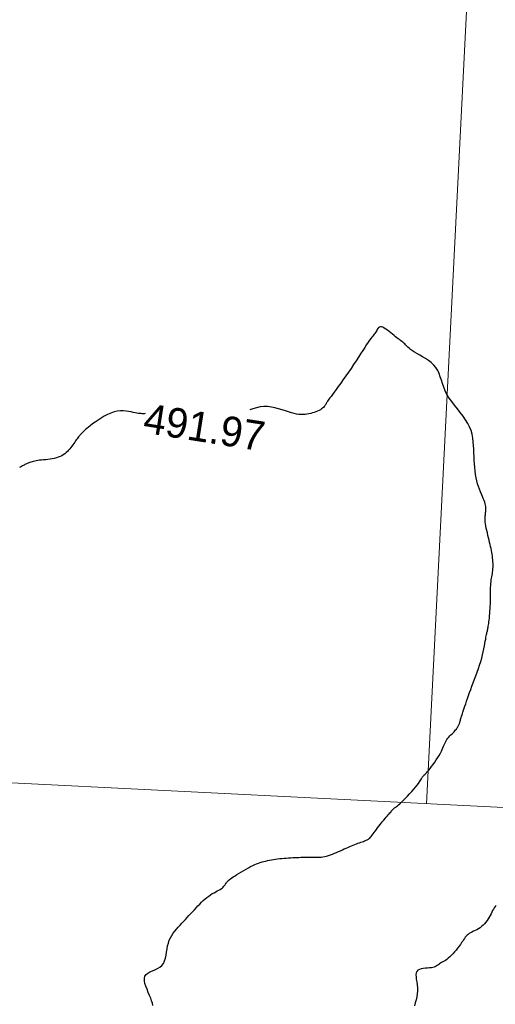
# Model space of a CAD drawing. Header units: millimetres. Extents: x 32690613 to 32693367, y 5343692 to 5344708.
# Tile 468 of 656: x 32692811 to 32692827, y 5344193 to 5344226. Entities that reach past the tile are written whole.
import ezdxf
from ezdxf.enums import TextEntityAlignment as Align

# ---------------------------------------------------------------- set-up
doc = ezdxf.new("R2010")
doc.units = ezdxf.units.MM
doc.header["$LTSCALE"] = 20
doc.layers.get('0').update_dxf_attribs({"lineweight": 18})
doc.layers.get('Defpoints').update_dxf_attribs({"color": 11, "lineweight": 18})
doc.layers.add('02-DGM_HL_492.00', color=82, linetype='Continuous')

# ---------------------------------------------------------------- blocks, each defined once
blk = doc.blocks.new('A$C78070446')
for p, q in [((4470129.583, 5343033.451), (4470100.946, 5342714.261)), ((4469482.471, 5342769.75), (4470232.054, 5342702.499))]:
    blk.add_line(p, q)

msp = doc.modelspace()

# ---------------------------------------------------------------- linework, layer by layer
at = {"layer": '02-DGM_HL_492.00', "elevation": 492, "flags": 128}
for points in [[(32692815.314, 5344193.16), (32692815.295, 5344193.236), (32692815.27, 5344193.319), (32692815.239, 5344193.408), (32692815.201, 5344193.503), (32692815.159, 5344193.604), (32692815.116, 5344193.706), (32692815.078, 5344193.808), (32692815.047, 5344193.906), (32692815.029, 5344193.997), (32692815.026, 5344194.08), (32692815.044, 5344194.15), (32692815.084, 5344194.207), (32692815.143, 5344194.253), (32692815.215, 5344194.292), (32692815.297, 5344194.327), (32692815.383, 5344194.362), (32692815.468, 5344194.402), (32692815.546, 5344194.448), (32692815.613, 5344194.506), (32692815.666, 5344194.578), (32692815.705, 5344194.662), (32692815.734, 5344194.756), (32692815.756, 5344194.856), (32692815.774, 5344194.96), (32692815.791, 5344195.064), (32692815.81, 5344195.167), (32692815.834, 5344195.265), (32692815.865, 5344195.357), (32692815.904, 5344195.442), (32692815.949, 5344195.521), (32692815.998, 5344195.595), (32692816.052, 5344195.666), (32692816.109, 5344195.734), (32692816.168, 5344195.8), (32692816.228, 5344195.865), (32692816.288, 5344195.93), (32692816.348, 5344195.994), (32692816.408, 5344196.059), (32692816.468, 5344196.124), (32692816.528, 5344196.189), (32692816.588, 5344196.254), (32692816.648, 5344196.319), (32692816.708, 5344196.384), (32692816.768, 5344196.449), (32692816.828, 5344196.513), (32692816.888, 5344196.576), (32692816.948, 5344196.636), (32692817.008, 5344196.695), (32692817.069, 5344196.75), (32692817.129, 5344196.801), (32692817.19, 5344196.847), (32692817.251, 5344196.889), (32692817.311, 5344196.926), (32692817.37, 5344196.959), (32692817.426, 5344196.99), (32692817.48, 5344197.018), (32692817.53, 5344197.044), (32692817.576, 5344197.07), (32692817.616, 5344197.096), (32692817.65, 5344197.122), (32692817.679, 5344197.148), (32692817.704, 5344197.175), (32692817.725, 5344197.201), (32692817.743, 5344197.226), (32692817.759, 5344197.251), (32692817.774, 5344197.275), (32692817.789, 5344197.297), (32692817.804, 5344197.318), (32692817.821, 5344197.338), (32692817.84, 5344197.358), (32692817.864, 5344197.378), (32692817.892, 5344197.401), (32692817.926, 5344197.426), (32692817.968, 5344197.455), (32692818.017, 5344197.489), (32692818.076, 5344197.527), (32692818.142, 5344197.569), (32692818.214, 5344197.614), (32692818.29, 5344197.661), (32692818.369, 5344197.708), (32692818.448, 5344197.754), (32692818.526, 5344197.797), (32692818.601, 5344197.837), (32692818.673, 5344197.872), (32692818.74, 5344197.903), (32692818.804, 5344197.93), (32692818.866, 5344197.954), (32692818.927, 5344197.975), (32692818.987, 5344197.993), (32692819.047, 5344198.009), (32692819.108, 5344198.025), (32692819.171, 5344198.039), (32692819.236, 5344198.052), (32692819.302, 5344198.065), (32692819.37, 5344198.077), (32692819.439, 5344198.087), (32692819.509, 5344198.097), (32692819.581, 5344198.106), (32692819.654, 5344198.114), (32692819.728, 5344198.12), (32692819.802, 5344198.126), (32692819.877, 5344198.131), (32692819.95, 5344198.135), (32692820.023, 5344198.139), (32692820.093, 5344198.142), (32692820.161, 5344198.145), (32692820.225, 5344198.147), (32692820.285, 5344198.15), (32692820.343, 5344198.152), (32692820.397, 5344198.154), (32692820.45, 5344198.155), (32692820.501, 5344198.156), (32692820.551, 5344198.156), (32692820.6, 5344198.156), (32692820.65, 5344198.155), (32692820.701, 5344198.153), (32692820.753, 5344198.152), (32692820.806, 5344198.15), (32692820.86, 5344198.15), (32692820.916, 5344198.152), (32692820.973, 5344198.156), (32692821.032, 5344198.164), (32692821.093, 5344198.175), (32692821.156, 5344198.19), (32692821.221, 5344198.21), (32692821.287, 5344198.232), (32692821.354, 5344198.258), (32692821.421, 5344198.285), (32692821.488, 5344198.313), (32692821.556, 5344198.343), (32692821.622, 5344198.372), (32692821.687, 5344198.401), (32692821.751, 5344198.43), (32692821.814, 5344198.458), (32692821.876, 5344198.485), (32692821.936, 5344198.511), (32692821.995, 5344198.535), (32692822.052, 5344198.559), (32692822.107, 5344198.581), (32692822.161, 5344198.602), (32692822.213, 5344198.622), (32692822.263, 5344198.64), (32692822.31, 5344198.657), (32692822.353, 5344198.672), (32692822.394, 5344198.687), (32692822.431, 5344198.7), (32692822.464, 5344198.712), (32692822.493, 5344198.723), (32692822.518, 5344198.735), (32692822.541, 5344198.747), (32692822.563, 5344198.761), (32692822.585, 5344198.777), (32692822.607, 5344198.798), (32692822.63, 5344198.824), (32692822.657, 5344198.855), (32692822.686, 5344198.892), (32692822.719, 5344198.935), (32692822.755, 5344198.983), (32692822.793, 5344199.034), (32692822.832, 5344199.088), (32692822.873, 5344199.143), (32692822.915, 5344199.198), (32692822.958, 5344199.253), (32692823, 5344199.306), (32692823.042, 5344199.357), (32692823.084, 5344199.405), (32692823.124, 5344199.452), (32692823.162, 5344199.495), (32692823.198, 5344199.537), (32692823.231, 5344199.575), (32692823.261, 5344199.61), (32692823.288, 5344199.643), (32692823.312, 5344199.672), (32692823.333, 5344199.699), (32692823.352, 5344199.723), (32692823.37, 5344199.744), (32692823.387, 5344199.764), (32692823.404, 5344199.781), (32692823.421, 5344199.797), (32692823.439, 5344199.811), (32692823.458, 5344199.825), (32692823.481, 5344199.84), (32692823.508, 5344199.859), (32692823.539, 5344199.883), (32692823.577, 5344199.913), (32692823.621, 5344199.952), (32692823.674, 5344200.001), (32692823.735, 5344200.061), (32692823.802, 5344200.129), (32692823.874, 5344200.204), (32692823.947, 5344200.283), (32692824.019, 5344200.363), (32692824.088, 5344200.441), (32692824.151, 5344200.514), (32692824.204, 5344200.58), (32692824.248, 5344200.638), (32692824.282, 5344200.686), (32692824.308, 5344200.727), (32692824.328, 5344200.761), (32692824.344, 5344200.79), (32692824.357, 5344200.815), (32692824.368, 5344200.836), (32692824.381, 5344200.856), (32692824.395, 5344200.874), (32692824.412, 5344200.892), (32692824.432, 5344200.912), (32692824.456, 5344200.935), (32692824.483, 5344200.962), (32692824.515, 5344200.995), (32692824.551, 5344201.034), (32692824.593, 5344201.083), (32692824.639, 5344201.14), (32692824.689, 5344201.205), (32692824.742, 5344201.276), (32692824.796, 5344201.352), (32692824.848, 5344201.429), (32692824.898, 5344201.506), (32692824.944, 5344201.581), (32692824.985, 5344201.652), (32692825.018, 5344201.719), (32692825.046, 5344201.78), (32692825.07, 5344201.836), (32692825.091, 5344201.889), (32692825.111, 5344201.938), (32692825.13, 5344201.984), (32692825.151, 5344202.029), (32692825.176, 5344202.072), (32692825.204, 5344202.115), (32692825.235, 5344202.156), (32692825.27, 5344202.196), (32692825.305, 5344202.235), (32692825.341, 5344202.273), (32692825.377, 5344202.31), (32692825.412, 5344202.344), (32692825.444, 5344202.377), (32692825.472, 5344202.408), (32692825.498, 5344202.438), (32692825.521, 5344202.466), (32692825.541, 5344202.492), (32692825.558, 5344202.517), (32692825.573, 5344202.54), (32692825.587, 5344202.563), (32692825.598, 5344202.585), (32692825.608, 5344202.606), (32692825.616, 5344202.626), (32692825.624, 5344202.647), (32692825.631, 5344202.667), (32692825.637, 5344202.689), (32692825.644, 5344202.712), (32692825.651, 5344202.736), (32692825.658, 5344202.762), (32692825.666, 5344202.79), (32692825.676, 5344202.821), (32692825.687, 5344202.856), (32692825.699, 5344202.895), (32692825.712, 5344202.938), (32692825.728, 5344202.986), (32692825.745, 5344203.04), (32692825.764, 5344203.1), (32692825.785, 5344203.166), (32692825.809, 5344203.239), (32692825.835, 5344203.319), (32692825.863, 5344203.404), (32692825.894, 5344203.495), (32692825.928, 5344203.592), (32692825.964, 5344203.693), (32692826.003, 5344203.8), (32692826.045, 5344203.911), (32692826.089, 5344204.025), (32692826.133, 5344204.143), (32692826.178, 5344204.262), (32692826.222, 5344204.382), (32692826.265, 5344204.502), (32692826.304, 5344204.621), (32692826.341, 5344204.738), (32692826.373, 5344204.853), (32692826.401, 5344204.964), (32692826.426, 5344205.07), (32692826.447, 5344205.17), (32692826.466, 5344205.264), (32692826.482, 5344205.35), (32692826.495, 5344205.427), (32692826.508, 5344205.496), (32692826.518, 5344205.554), (32692826.528, 5344205.603), (32692826.537, 5344205.644), (32692826.545, 5344205.68), (32692826.552, 5344205.712), (32692826.558, 5344205.74), (32692826.565, 5344205.768), (32692826.571, 5344205.796), (32692826.578, 5344205.825), (32692826.584, 5344205.857), (32692826.591, 5344205.893), (32692826.597, 5344205.931), (32692826.604, 5344205.974), (32692826.611, 5344206.022), (32692826.617, 5344206.076), (32692826.625, 5344206.136), (32692826.632, 5344206.202), (32692826.639, 5344206.273), (32692826.646, 5344206.35), (32692826.652, 5344206.43), (32692826.658, 5344206.512), (32692826.663, 5344206.596), (32692826.667, 5344206.681), (32692826.67, 5344206.766), (32692826.672, 5344206.849), (32692826.673, 5344206.93), (32692826.673, 5344207.009), (32692826.673, 5344207.086), (32692826.674, 5344207.161), (32692826.675, 5344207.232), (32692826.678, 5344207.3), (32692826.682, 5344207.365), (32692826.689, 5344207.426), (32692826.697, 5344207.484), (32692826.706, 5344207.539), (32692826.715, 5344207.593), (32692826.725, 5344207.646), (32692826.734, 5344207.698), (32692826.742, 5344207.751), (32692826.749, 5344207.805), (32692826.753, 5344207.861), (32692826.756, 5344207.919), (32692826.757, 5344207.978), (32692826.756, 5344208.038), (32692826.753, 5344208.098), (32692826.748, 5344208.16), (32692826.742, 5344208.222), (32692826.734, 5344208.284), (32692826.725, 5344208.347), (32692826.714, 5344208.409), (32692826.701, 5344208.473), (32692826.688, 5344208.538), (32692826.673, 5344208.605), (32692826.657, 5344208.674), (32692826.639, 5344208.746), (32692826.621, 5344208.822), (32692826.602, 5344208.901), (32692826.583, 5344208.983), (32692826.564, 5344209.065), (32692826.546, 5344209.147), (32692826.529, 5344209.228), (32692826.514, 5344209.304), (32692826.503, 5344209.377), (32692826.494, 5344209.442), (32692826.489, 5344209.501), (32692826.488, 5344209.553), (32692826.489, 5344209.6), (32692826.492, 5344209.642), (32692826.497, 5344209.681), (32692826.502, 5344209.718), (32692826.507, 5344209.754), (32692826.511, 5344209.791), (32692826.514, 5344209.828), (32692826.515, 5344209.867), (32692826.514, 5344209.908), (32692826.51, 5344209.952), (32692826.503, 5344209.999), (32692826.491, 5344210.05), (32692826.476, 5344210.104), (32692826.455, 5344210.164), (32692826.429, 5344210.228), (32692826.399, 5344210.297), (32692826.367, 5344210.371), (32692826.332, 5344210.451), (32692826.298, 5344210.535), (32692826.265, 5344210.625), (32692826.234, 5344210.721), (32692826.207, 5344210.821), (32692826.184, 5344210.927), (32692826.166, 5344211.038), (32692826.152, 5344211.152), (32692826.141, 5344211.27), (32692826.132, 5344211.391), (32692826.125, 5344211.514), (32692826.119, 5344211.638), (32692826.114, 5344211.763), (32692826.109, 5344211.888), (32692826.102, 5344212.012), (32692826.091, 5344212.137), (32692826.074, 5344212.262), (32692826.049, 5344212.386), (32692826.015, 5344212.509), (32692825.969, 5344212.633), (32692825.909, 5344212.755), (32692825.834, 5344212.878), (32692825.748, 5344212.999), (32692825.654, 5344213.121), (32692825.556, 5344213.242), (32692825.458, 5344213.363), (32692825.364, 5344213.485), (32692825.278, 5344213.606), (32692825.204, 5344213.729), (32692825.143, 5344213.851), (32692825.095, 5344213.973), (32692825.055, 5344214.094), (32692825.018, 5344214.211), (32692824.982, 5344214.325), (32692824.942, 5344214.434), (32692824.894, 5344214.536), (32692824.835, 5344214.632), (32692824.762, 5344214.719), (32692824.677, 5344214.798), (32692824.583, 5344214.871), (32692824.485, 5344214.937), (32692824.386, 5344214.998), (32692824.288, 5344215.054), (32692824.196, 5344215.105), (32692824.114, 5344215.154), (32692824.043, 5344215.2), (32692823.983, 5344215.243), (32692823.932, 5344215.284), (32692823.888, 5344215.322), (32692823.85, 5344215.359), (32692823.816, 5344215.393), (32692823.784, 5344215.426), (32692823.752, 5344215.457), (32692823.719, 5344215.486), (32692823.684, 5344215.514), (32692823.647, 5344215.543), (32692823.608, 5344215.572), (32692823.566, 5344215.603), (32692823.522, 5344215.635), (32692823.475, 5344215.671), (32692823.425, 5344215.711), (32692823.372, 5344215.754), (32692823.317, 5344215.8), (32692823.26, 5344215.847), (32692823.204, 5344215.891), (32692823.15, 5344215.93), (32692823.098, 5344215.964), (32692823.049, 5344215.988), (32692823.006, 5344216.002), (32692822.968, 5344216.003), (32692822.936, 5344215.993), (32692822.908, 5344215.974), (32692822.884, 5344215.948), (32692822.862, 5344215.917), (32692822.841, 5344215.883), (32692822.822, 5344215.848), (32692822.803, 5344215.815), (32692822.783, 5344215.784), (32692822.761, 5344215.755), (32692822.737, 5344215.724), (32692822.709, 5344215.691), (32692822.678, 5344215.652), (32692822.642, 5344215.606), (32692822.601, 5344215.551), (32692822.554, 5344215.484), (32692822.5, 5344215.404), (32692822.439, 5344215.312), (32692822.373, 5344215.209), (32692822.302, 5344215.099), (32692822.226, 5344214.981), (32692822.147, 5344214.858), (32692822.064, 5344214.732), (32692821.978, 5344214.603), (32692821.891, 5344214.475), (32692821.803, 5344214.349), (32692821.716, 5344214.226), (32692821.631, 5344214.108), (32692821.551, 5344213.997), (32692821.477, 5344213.896), (32692821.41, 5344213.805), (32692821.353, 5344213.726), (32692821.305, 5344213.662), (32692821.266, 5344213.609), (32692821.236, 5344213.567), (32692821.211, 5344213.533), (32692821.192, 5344213.506), (32692821.177, 5344213.482), (32692821.164, 5344213.461), (32692821.153, 5344213.441), (32692821.141, 5344213.419), (32692821.128, 5344213.395), (32692821.113, 5344213.37), (32692821.096, 5344213.345), (32692821.075, 5344213.318), (32692821.051, 5344213.292), (32692821.022, 5344213.266), (32692820.988, 5344213.24), (32692820.948, 5344213.214), (32692820.902, 5344213.19), (32692820.852, 5344213.166), (32692820.798, 5344213.144), (32692820.741, 5344213.124), (32692820.682, 5344213.105), (32692820.621, 5344213.089), (32692820.559, 5344213.075), (32692820.497, 5344213.063), (32692820.433, 5344213.055), (32692820.368, 5344213.051), (32692820.299, 5344213.051), (32692820.227, 5344213.056), (32692820.149, 5344213.066), (32692820.065, 5344213.083), (32692819.974, 5344213.107), (32692819.875, 5344213.138), (32692819.769, 5344213.174), (32692819.658, 5344213.211), (32692819.541, 5344213.247), (32692819.421, 5344213.279), (32692819.298, 5344213.304), (32692819.173, 5344213.319), (32692819.048, 5344213.321), (32692818.924, 5344213.309), (32692818.799, 5344213.283), (32692818.676, 5344213.245), (32692818.58, 5344213.208)], [(32692815.049, 5344213.082), (32692815.023, 5344213.081), (32692814.991, 5344213.08), (32692814.956, 5344213.08), (32692814.919, 5344213.082), (32692814.878, 5344213.085), (32692814.831, 5344213.091), (32692814.779, 5344213.099), (32692814.72, 5344213.111), (32692814.653, 5344213.125), (32692814.579, 5344213.141), (32692814.497, 5344213.156), (32692814.41, 5344213.168), (32692814.317, 5344213.174), (32692814.219, 5344213.173), (32692814.116, 5344213.162), (32692814.01, 5344213.138), (32692813.9, 5344213.101), (32692813.789, 5344213.053), (32692813.679, 5344212.995), (32692813.571, 5344212.932), (32692813.468, 5344212.865), (32692813.372, 5344212.799), (32692813.285, 5344212.735), (32692813.208, 5344212.676), (32692813.143, 5344212.625), (32692813.089, 5344212.582), (32692813.045, 5344212.544), (32692813.009, 5344212.512), (32692812.979, 5344212.484), (32692812.954, 5344212.459), (32692812.933, 5344212.436), (32692812.912, 5344212.414), (32692812.892, 5344212.393), (32692812.872, 5344212.371), (32692812.851, 5344212.347), (32692812.83, 5344212.323), (32692812.809, 5344212.297), (32692812.786, 5344212.268), (32692812.762, 5344212.237), (32692812.737, 5344212.202), (32692812.711, 5344212.164), (32692812.683, 5344212.123), (32692812.653, 5344212.079), (32692812.622, 5344212.034), (32692812.589, 5344211.988), (32692812.554, 5344211.942), (32692812.517, 5344211.897), (32692812.478, 5344211.853), (32692812.437, 5344211.81), (32692812.394, 5344211.77), (32692812.347, 5344211.733), (32692812.298, 5344211.698), (32692812.246, 5344211.667), (32692812.19, 5344211.638), (32692812.13, 5344211.613), (32692812.066, 5344211.592), (32692811.998, 5344211.575), (32692811.927, 5344211.561), (32692811.854, 5344211.549), (32692811.78, 5344211.54), (32692811.707, 5344211.532), (32692811.635, 5344211.525), (32692811.567, 5344211.519), (32692811.502, 5344211.512), (32692811.442, 5344211.503), (32692811.388, 5344211.494), (32692811.337, 5344211.484), (32692811.291, 5344211.474), (32692811.25, 5344211.463), (32692811.211, 5344211.451), (32692811.176, 5344211.44), (32692811.144, 5344211.428), (32692811.114, 5344211.416), (32692811.087, 5344211.405), (32692811.06, 5344211.393), (32692811.035, 5344211.38), (32692811.009, 5344211.367), (32692810.983, 5344211.353), (32692810.955, 5344211.338), (32692810.926, 5344211.322), (32692810.894, 5344211.305), (32692810.859, 5344211.286), (32692810.822, 5344211.265)], [(32692826.866, 5344196.533), (32692826.828, 5344196.492), (32692826.795, 5344196.449), (32692826.767, 5344196.403), (32692826.741, 5344196.354), (32692826.715, 5344196.303), (32692826.689, 5344196.25), (32692826.66, 5344196.194), (32692826.628, 5344196.137), (32692826.593, 5344196.079), (32692826.555, 5344196.022), (32692826.514, 5344195.967), (32692826.47, 5344195.914), (32692826.422, 5344195.865), (32692826.372, 5344195.82), (32692826.319, 5344195.781), (32692826.263, 5344195.745), (32692826.207, 5344195.714), (32692826.151, 5344195.686), (32692826.096, 5344195.659), (32692826.044, 5344195.633), (32692825.996, 5344195.608), (32692825.952, 5344195.582), (32692825.914, 5344195.555), (32692825.881, 5344195.525), (32692825.851, 5344195.493), (32692825.823, 5344195.458), (32692825.795, 5344195.419), (32692825.765, 5344195.377), (32692825.734, 5344195.329), (32692825.698, 5344195.277), (32692825.658, 5344195.219), (32692825.613, 5344195.158), (32692825.564, 5344195.094), (32692825.513, 5344195.029), (32692825.46, 5344194.965), (32692825.406, 5344194.904), (32692825.352, 5344194.847), (32692825.299, 5344194.795), (32692825.248, 5344194.751), (32692825.199, 5344194.712), (32692825.152, 5344194.68), (32692825.107, 5344194.651), (32692825.066, 5344194.626), (32692825.027, 5344194.604), (32692824.992, 5344194.584), (32692824.959, 5344194.564), (32692824.93, 5344194.544), (32692824.903, 5344194.524), (32692824.876, 5344194.505), (32692824.848, 5344194.486), (32692824.816, 5344194.47), (32692824.779, 5344194.455), (32692824.735, 5344194.443), (32692824.683, 5344194.434), (32692824.622, 5344194.428), (32692824.553, 5344194.423), (32692824.482, 5344194.417), (32692824.41, 5344194.409), (32692824.342, 5344194.396), (32692824.281, 5344194.377), (32692824.23, 5344194.348), (32692824.192, 5344194.31), (32692824.171, 5344194.259), (32692824.163, 5344194.196), (32692824.165, 5344194.124), (32692824.174, 5344194.043), (32692824.187, 5344193.954), (32692824.199, 5344193.86), (32692824.209, 5344193.761), (32692824.211, 5344193.658), (32692824.204, 5344193.554), (32692824.189, 5344193.45), (32692824.167, 5344193.347), (32692824.141, 5344193.248), (32692824.111, 5344193.153)]]:
    msp.add_lwpolyline(points, dxfattribs=at)

# ---------------------------------------------------------------- block references
at = {"layer": 'Defpoints', "rotation": 2.237485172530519}
msp.add_blockref('A$C78070446', (28434719.524, -168960.664), dxfattribs=at)

# ---------------------------------------------------------------- texts
at = {"layer": '02-DGM_HL_492.00'}
msp.add_text('491.97', height=1, rotation=351.0353, dxfattribs=at).set_placement((32692817.048, 5344212.623, 492), align=Align.MIDDLE)

doc.saveas('drawing.dxf')
